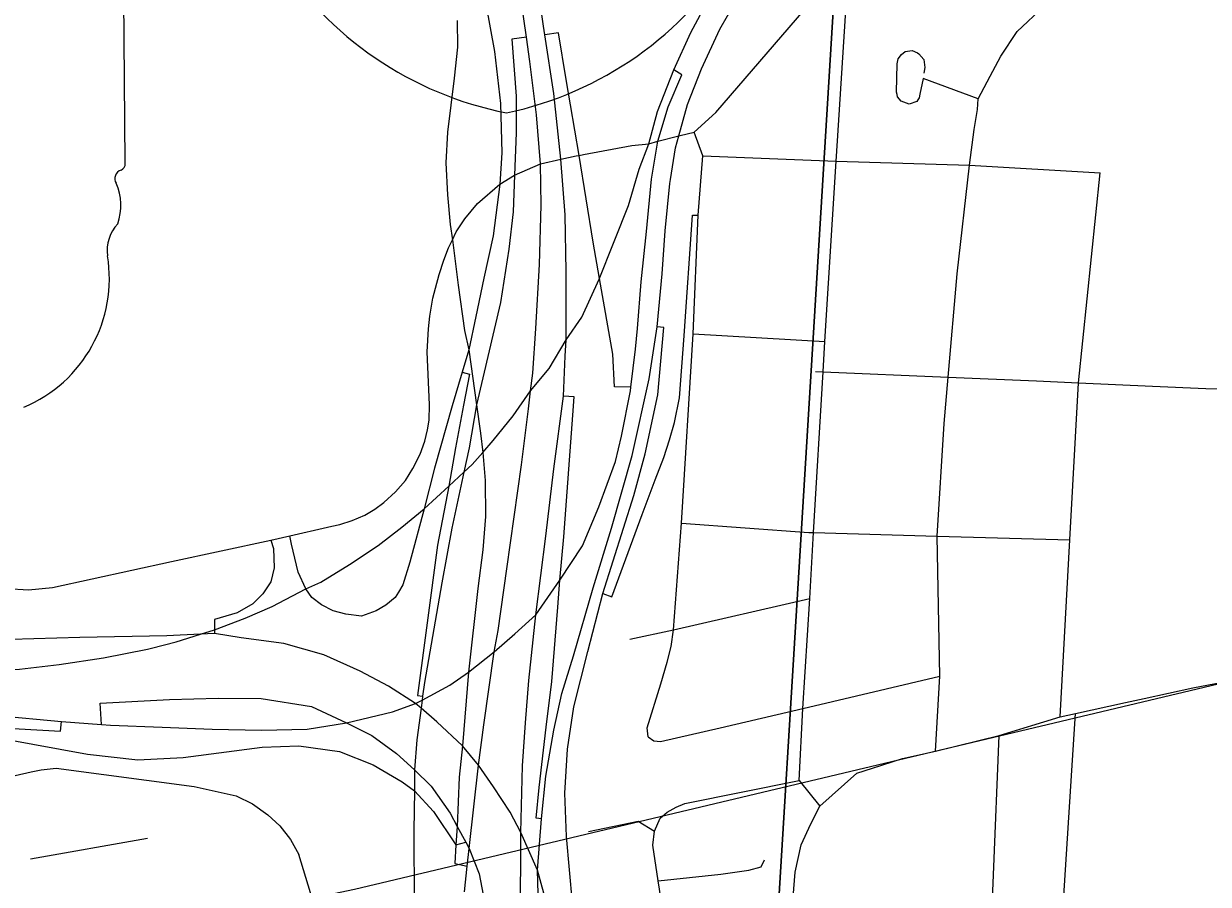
# Model space of a CAD drawing. Extents: x 114843 to 284848, y 317643 to 566895.
# Drawn here: x 209378 to 212511, y 389825 to 392101 of the extents above; entities that cross this region are included whole.
import ezdxf

# ---------------------------------------------------------------- set-up
doc = ezdxf.new("R2010")
doc.units = 0
for name, color, linetype in [('GM_X_City_Street', 7, 'Continuous'), ('GM_X_Interchange_Ramps', 7, 'Continuous'), ('GM_X_Interstate_Route', 7, 'Continuous'), ('GM_X_Interstate_Shield', 7, 'Continuous'), ('GM_X_Rail_Line', 7, 'Continuous'), ('GM_X_Section', 7, 'Continuous'), ('GM_X_State_Shield', 7, 'Continuous')]:
    doc.layers.add(name, color=color, linetype=linetype)

msp = doc.modelspace()

# ---------------------------------------------------------------- linework, layer by layer
at = {"layer": 'GM_X_City_Street'}
for p, q in [((211902.8, 391902.5), (211757.1, 391955.7)), ((211114.4, 391805), (211151.5, 391814.5)), ((211148.6, 391280.9), (211497.2, 391260.8)), ((209396.1, 389891.9), (209706, 389946.5))]:
    msp.add_line(p, q, dxfattribs=at)
for points in [[(211530.6, 391790.8), (211551.8, 392122), (211557.6, 392271.7), (211560.7, 392325.5)], [(211879.9, 391726.7), (211891.9, 391821.5), (211900.8, 391874), (211902.8, 391902.5), (211934.1, 391962.2), (211963.1, 392014.9), (212005.8, 392080), (212077.7, 392147), (212133.1, 392193.6), (212196.1, 392229.6), (212271.6, 392257.9), (212339.3, 392281.5), (212454, 392292.2), (213080.4, 392249.9), (213113.8, 392267.6)], [(211151.5, 391814.5), (211208.5, 391866.4), (211557.6, 392271.7)], [(211757.1, 391955.7), (211748.7, 391914.6), (211746.7, 391904.6), (211743.5, 391899.7), (211740.3, 391894.8), (211719.9, 391887.9), (211698.9, 391896.2), (211689.6, 391907.5), (211688.1, 391913.7), (211686.7, 391919.9), (211688.3, 391994.5), (211691.6, 392008.5), (211699.7, 392019.7), (211709.8, 392027.4), (211728.3, 392030.3), (211742.3, 392024.2), (211745.4, 392020.9), (211758.9, 392006.3), (211761.7, 391985.5), (211759.4, 391970.6)], [(211030.1, 390214.6), (211027, 390238.6), (211063.6, 390355.1), (211080.6, 390412.2), (211091.1, 390453.5), (211097.1, 390497.6), (211118, 390779.7), (211148.6, 391280.9), (211162.1, 391594.6), (211174.3, 391751.6), (211151.5, 391814.5)], [(210798.8, 391743.1), (210839.6, 391751.3), (210847.5, 391752.7), (210858.9, 391754.7), (210986.5, 391778.6), (211031.7, 391783.6), (211055.9, 391789.9), (211110.7, 391804), (211114.4, 391805)], [(211429.1, 390099), (211439.1, 390289.7), (211457.1, 390580.6), (211467.4, 390755.4), (211492.4, 391180), (211497.2, 391260.8), (211527.2, 391737.4), (211530.6, 391790.8)], [(211174.3, 391751.6), (211527.2, 391737.4), (211879.9, 391726.7), (212225.4, 391706.9)], [(210193, 390772.1), (210214.7, 390776.7), (210247.2, 390787.4), (210280.2, 390801.2), (210307.3, 390816.8), (210330.7, 390835.1), (210361.3, 390863), (210387.8, 390892.6), (210407.9, 390924.9), (210426.7, 390962.6), (210439.2, 390997.1), (210446.2, 391026.6), (210450.6, 391052.5), (210451.6, 391093.2), (210445.3, 391232.8), (210448.6, 391294.4), (210452.5, 391327.1), (210460.8, 391374.9), (210467.1, 391401.6), (210477.4, 391437.6), (210489.1, 391475.3), (210502.2, 391508), (210512.4, 391529.2), (210522.5, 391550.5), (210544.8, 391585.1), (210578.5, 391625.8), (210637.5, 391676.6), (210676, 391700.8), (210745, 391730.3), (210798.8, 391743.1)], [(211789.5, 390177.4), (211801.7, 390375.2), (211794.6, 390746), (211812.8, 391043.4), (211823.4, 391166.2), (211847.2, 391439.5), (211879.9, 391726.7)], [(212120, 390267.7), (212145.4, 390736), (212168, 391151.4), (212225.4, 391706.9)], [(211472.1, 391180.9), (211492.4, 391180), (211823.4, 391166.2), (212057.3, 391156.5), (212168, 391151.4), (212364.2, 391142.4), (212504.5, 391135.9), (212837.7, 391131.8), (212944, 391126), (212991.2, 391127.8)], [(211118, 390779.7), (211454.6, 390755.7), (211467.4, 390755.4), (211794.6, 390746), (212145.4, 390736)], [(209769.1, 390678.3), (210031.5, 390734.9), (210081.9, 390746.9), (210182.1, 390769.7), (210193, 390772.1)], [(209296.4, 390608.9), (209334, 390606.8), (209391.2, 390603.7), (209454.1, 390610.3), (209769.1, 390678.3)], [(211483.8, 390031.6), (211582, 390119), (211623.1, 390132.3), (211702.5, 390157.9), (211789.5, 390177.4), (211958, 390218.8), (212120, 390267.7), (212160.3, 390276.5), (212292.8, 390305.6), (212342.1, 390316.4), (212470.1, 390344.5), (212549.3, 390359.3), (212791.1, 390414.9), (212906.9, 390440.4), (212946.1, 390449), (212982, 390457), (213234.7, 390517.1), (213509.3, 390580.5), (213558.6, 390591.8), (213668.6, 390616.7)], [(210981.1, 390472.8), (211097.1, 390497.6), (211457.1, 390580.6)], [(211030.1, 390214.6), (211044.6, 390204.1), (211062.5, 390202.7), (211220.2, 390238.3), (211439.1, 390289.7), (211801.7, 390375.2)], [(212007.6, 387892.7), (212057.2, 388124.3), (212113.7, 388909.3), (212109, 389475.7), (212150.6, 390126.2), (212160.3, 390276.5)], [(211867, 388653.6), (211886.3, 388876.1), (211928.7, 389481.8), (211958, 390218.8)], [(208776.9, 389988.7), (209281.9, 390096), (209398.1, 390122), (209424.1, 390127.5), (209463.7, 390132), (209829.2, 390083.8), (209940.2, 390058.8), (209983.3, 390037.7), (210024.1, 390008.3), (210056.1, 389979.8), (210083.6, 389943.8), (210106.1, 389903.3)], [(210872.4, 389964.5), (211003.3, 389992.1), (211046.5, 389965.7), (211061.9, 390000.1), (211080.1, 390015.3), (211103.7, 390028.7), (211127.3, 390039), (211429.1, 390099), (211483.8, 390031.6)], [(211128.6, 389360.3), (211143.7, 389363.6), (211195.7, 389375.1), (211251.3, 389392.1), (211306.7, 389431.6), (211332.1, 389455.9), (211363.4, 389502.9), (211386.6, 389560.9), (211400.6, 389619.6), (211411, 389757.2), (211418.9, 389856.6), (211434.4, 389929.3), (211460.4, 389985), (211483.8, 390031.6)], [(211212.5, 388782.4), (211182.7, 388985.1), (211128.6, 389360.3), (211097.5, 389553.2), (211060.1, 389812.3), (211056.2, 389833.8), (211042.5, 389928.3), (211046.5, 389965.7)], [(210316.5, 388596.1), (210308.8, 388646.3), (210279.8, 388841.1), (210224, 389233.6), (210169.7, 389599.8), (210136.4, 389802.3), (210106.1, 389903.3)], [(211056.2, 389833.8), (211222.1, 389852), (211296.5, 389861.9), (211328.6, 389871.1), (211337.5, 389889.4)]]:
    msp.add_lwpolyline(points, dxfattribs=at)
at = {"layer": 'GM_X_Interchange_Ramps'}
for points in [[(211089, 391689.2), (211102, 391772.4), (211110.7, 391804), (211133.7, 391887.4), (211170.8, 391981.9), (211219.7, 392086.8), (211280.6, 392193.5), (211343.3, 392286.5), (211409.6, 392369.2), (211470.8, 392431.3), (211438.4, 392471.2)], [(210600.7, 392152.8), (210623.6, 392027.9), (210639.7, 391890.2), (210642.9, 391759.3), (210637.5, 391676.6), (210620.2, 391540.3), (210595.5, 391427.7), (210574.2, 391326.8), (210555.2, 391238.7), (210537.7, 391179.7)], [(210525.1, 392109.5), (210525.6, 392039.1), (210516.9, 391956.6), (210499.3, 391814.3), (210494.6, 391733.2), (210499.2, 391648.2), (210506.4, 391569.9), (210512.4, 391529.2), (210527.5, 391409.3), (210544.3, 391289.8), (210555.2, 391238.7), (210576.3, 391093.4), (210586.1, 391017.7), (210592.2, 390967), (210599, 390892.9), (210599.7, 390797.2), (210592.3, 390709.5), (210579.8, 390607.1), (210554.8, 390386.3), (210538.8, 390190.9), (210530.3, 390108.4), (210524.6, 389978.1), (210521.6, 389928.9), (210518.6, 389879.8), (210551.5, 389873.1)], [(210707.9, 392065.1), (210669, 392059.7), (210680.4, 391909), (210681.1, 391812.2), (210676, 391700.8), (210673.2, 391603.1), (210661, 391504.5), (210639.8, 391363.8), (210576.3, 391093.4), (210556.9, 390979.4), (210542.7, 390914.7), (210510.4, 390766.6), (210484, 390622.4), (210438, 390358.2), (210433.3, 390322.1)], [(210984.1, 391139.8), (210940.6, 391140.9), (210936.7, 391226.8), (210901.3, 391427.1), (210884.3, 391523.1), (210847.5, 391752.7), (210812.8, 391953.7), (210793.1, 392076.9), (210756.7, 392071.7)], [(209307, 390271.5), (209478.6, 390255.6), (209583.7, 390247.8), (209607.9, 390246.1), (209744.1, 390240.6), (209877.1, 390235), (210006.8, 390232.7), (210128.4, 390235.2), (210232.3, 390251.5), (210353.4, 390280.6), (210414.9, 390303), (210432, 390312.2), (210505.3, 390351.4), (210554.8, 390386.3), (210622.5, 390439.9), (210677.6, 390487.5), (210733, 390537.6), (210796.7, 390629.2), (210856.1, 390720.4), (210899.1, 390822.8), (210943.6, 390943.1), (210959.7, 391010.4), (210982.8, 391129.8), (210984.1, 391139.8), (210996.6, 391240.2), (211002.1, 391294.8), (211011.5, 391418.6), (211025.2, 391551.7), (211038.8, 391689.6), (211055.9, 391789.9), (211082.8, 391881.2), (211119.4, 391965.8), (211098, 391978.8)], [(211054, 391299.1), (211066.7, 391439.7), (211074.6, 391553.4), (211087.3, 391678.1), (211089, 391689.2)], [(210910.1, 390593.8), (210934.1, 390585.4), (211014.1, 390803.3), (211048.5, 390894.4), (211071.3, 390953.7), (211086.3, 391000), (211099.2, 391045.9), (211112.9, 391111.6), (211125.5, 391275.8), (211147.2, 391594.2), (211162.1, 391594.6)], [(210747.4, 389997.7), (210758.9, 390110.8), (210780.2, 390232.7), (210801.6, 390329.6), (210832.6, 390429.1), (210884.2, 390609.1), (210932.8, 390767.1), (210987.9, 390959.4), (211032.7, 391161.9), (211054, 391299.1)], [(210851.1, 389403.9), (210851.8, 389458.1), (210846.6, 389616.6), (210829.4, 389775), (210814.1, 389951.4), (210809.3, 390065.7), (210816.5, 390182.1), (210833.7, 390294.6), (210870.2, 390440.7), (210910.1, 390593.8), (210992.3, 390852.8), (211022, 390963.7), (211055.5, 391119.8), (211071.2, 391297.5), (211054, 391299.1)], [(210537.7, 391179.7), (210511.1, 391090.1), (210464.8, 390925.3), (210437.3, 390817.7), (210399.4, 390677), (210381.3, 390616.7), (210369.8, 390597.6)], [(210537.7, 391179.7), (210557.2, 391173.9), (210541.5, 391092.4), (210520, 390979.1), (210502.5, 390877.6), (210473, 390721.8), (210420.2, 390323.8), (210433.3, 390322.1)], [(210747.4, 389997.7), (210733.7, 390000.2), (210741.7, 390080.8), (210760.3, 390240.3), (210774.8, 390361.2), (210791.4, 390557.5), (210796.7, 390629.2), (210807.2, 390743.6), (210830.5, 391065.9), (210833.8, 391113.7), (210805.9, 391115.6)], [(210369.8, 390597.6), (210361.1, 390583.3), (210336, 390563.5), (210310.3, 390548.4), (210271.9, 390534.2), (210230.2, 390539.1), (210196.5, 390548.1), (210166.3, 390564.1), (210140.7, 390583.6), (210124.8, 390606), (210104.3, 390650.6), (210086.4, 390724.6), (210081.9, 390746.9)], [(210031.5, 390734.9), (210039, 390712.6), (210040.5, 390661.7), (210031.5, 390624.6), (210010.9, 390593.1), (209984.5, 390566.3), (209942.9, 390542.8), (209882.8, 390525), (209883, 390498), (209883.1, 390488)], [(210754.4, 389801.7), (210737, 389862.6), (210692.9, 389961.9), (210664.5, 390015.6), (210621.2, 390082.5), (210581.4, 390140.1), (210538.8, 390190.9), (210470.8, 390254.8), (210429.2, 390290.6), (210414.9, 390303), (210342.7, 390348.8), (210268.3, 390388.8), (210171.9, 390432.2), (210066.3, 390461.5), (209953.1, 390476.8), (209883.1, 390488), (209846, 390486.3), (209756.9, 390482.4), (209526.5, 390477.3), (209282.1, 390470.9)], [(209583.7, 390247.8), (209580.5, 390303.8), (209763.6, 390314), (209892.2, 390317), (210006.4, 390316.2), (210139.9, 390294.8), (210232.3, 390251.5), (210299, 390218), (210364.2, 390170.6), (210412.3, 390127.7), (210455.9, 390084.8), (210505.8, 390012.6), (210524.6, 389978.1), (210547.5, 389936.1)], [(210433.3, 390322.1), (210432, 390312.2), (210429.2, 390290.6), (210418.5, 390207.3), (210412.3, 390127.7), (210411.7, 390071.9), (210409.9, 389967.4), (210411.3, 389775.4), (210429.8, 389593.9), (210469.5, 389299), (210473.7, 389268.3)], [(209299.8, 390213.6), (209303.2, 390239.8), (209475.9, 390229.7), (209478.6, 390255.6)], [(209299.8, 390213.6), (209402.4, 390195.9), (209546.8, 390169.4), (209679.9, 390154.2), (209799.8, 390159.9), (210008.8, 390187.3), (210106, 390191.3), (210213.1, 390175.9), (210302.5, 390140.8), (210379.1, 390096), (210411.7, 390071.9), (210462.3, 390017.2), (210521.6, 389928.9), (210547.5, 389936.1)], [(210782.8, 389312.8), (210780.2, 389348.9), (210760.5, 389470.4), (210745.9, 389597.1), (210741.7, 389705), (210737, 389862.6), (210747.4, 389997.7)], [(210547.5, 389936.1), (210556.3, 389919.9), (210582.6, 389852.5), (210600.3, 389760), (210608.5, 389687.5), (210620.7, 389491.5), (210635.7, 389290.5), (210712.3, 388723.4), (210755.1, 388376.4), (210788.9, 388118.8), (210761.6, 388115.8)]]:
    msp.add_lwpolyline(points, dxfattribs=at)
at = {"layer": 'GM_X_Interstate_Route'}
for points in [[(210941.8, 391529.7), (210977.8, 391620.1), (211006, 391716.4), (211031.7, 391783.6), (211054.7, 391868.5), (211098, 391978.8), (211142.4, 392077.6), (211187, 392160.1), (211231.6, 392232.2), (211283.3, 392299.8), (211330.3, 392359.2), (211378.5, 392417.4), (211438.4, 392471.2), (211498.2, 392520.2), (211574.6, 392572.7), (211657.3, 392619.8), (211724.2, 392658.5), (211818.9, 392706.7), (211937.9, 392749.9), (212034.2, 392780.5), (212104.5, 392795.2), (212180.3, 392810.1), (212288.8, 392820.1), (212449.2, 392826.9)], [(210544.4, 389805.2), (210551.5, 389873.1), (210556.3, 389919.9), (210581.4, 390140.1), (210595.7, 390246.8), (210622.5, 390439.9), (210633.3, 390496.1), (210656.4, 390659.5), (210694.9, 390934.3), (210713.6, 391082.7), (210719, 391129.6), (210724.5, 391176.5), (210732.9, 391294.7), (210742.1, 391463.9), (210746.7, 391621.4), (210745, 391730.3), (210734.6, 391859.9), (210717.1, 392001.2), (210707.9, 392065.1), (210677.8, 392272.9)], [(210810.8, 391221.9), (210812.8, 391264.5), (210813, 391445.6), (210810, 391595.4), (210798.8, 391743.1), (210780.4, 391916.3), (210756.7, 392071.7), (210753.3, 392094.1), (210748.6, 392125.1)], [(209716.2, 390449.7), (209781.6, 390466), (209846, 390486.3), (209883, 390498), (209964.2, 390528.7), (210035.8, 390559.3), (210124.8, 390606), (210163.8, 390624), (210239.9, 390670.8), (210316, 390721.2), (210378.2, 390769.1), (210437.3, 390817.7), (210502.5, 390877.6), (210542.7, 390914.7), (210564.6, 390934.9), (210592.2, 390967), (210619.8, 390999), (210672.6, 391064.3), (210719, 391129.6), (210767.8, 391188.9), (210812.8, 391264.5), (210854.8, 391325), (210900.4, 391424.9), (210938, 391520.2), (210941.8, 391529.7)], [(210742.4, 389045.2), (210715.5, 389303.4), (210698, 389514.5), (210692.6, 389728.7), (210692.9, 389961.9), (210697.3, 390138.3), (210705.9, 390252.1), (210714.6, 390364.1), (210733, 390537.6), (210759.2, 390745.5), (210780.7, 390923.9), (210805.9, 391115.6), (210810.8, 391221.9)], [(208626.4, 390510.7), (208679.3, 390486.3), (208738.4, 390463.4), (208802.7, 390443.8), (208878.6, 390423.1), (208950.6, 390413.1), (209046.7, 390401.6), (209169.6, 390388.6), (209251.8, 390385.8), (209367.5, 390393.5), (209471.7, 390405.9), (209589.7, 390424.1), (209705.3, 390446.9), (209716.2, 390449.7)]]:
    msp.add_lwpolyline(points, dxfattribs=at)
at = {"layer": 'GM_X_Interstate_Shield'}
for centre, start, end in [((210836.3, 392785.1), 166.2204, 258.8768), ((210461.2, 392782.4), 281.9507, 14.6071)]:
    msp.add_arc(centre, 937.6, start, end, dxfattribs=at)
at = {"layer": 'GM_X_Rail_Line'}
msp.add_lwpolyline([(208734, 389550.6), (208899.9, 389528.5), (210253.6, 389812), (213183, 390508.2), (216943.3, 391356.5), (217068, 392763.4), (218448, 392663.7), (219065.3, 392967.1)], dxfattribs=at)
at = {"layer": 'GM_X_Section'}
for points in [[(208976.1, 393226.8), (211576.9, 393072.2), (211255.6, 387824.9), (208686.9, 387977.5)], [(211576.9, 393072.2), (214325.6, 392906.7), (213993.4, 387663.3), (211255.6, 387824.9)]]:
    msp.add_lwpolyline(points, close=True, dxfattribs=at)
at = {"layer": 'GM_X_State_Shield'}
for p, q in [((209646.6, 391731.7), (209642.6, 392284.5)), ((209646.5, 391731.9), (209646.6, 391731.7))]:
    msp.add_line(p, q, dxfattribs=at)
for centre, radius, start, end in [((209630.1, 391729.5), 16.6, 290.0175, 8.1479), ((209643.3, 391691.1), 24, 108.3577, 210.7507), ((209491.3, 391620.2), 144, 340.4467, 24.0633), ((209703.8, 391500.8), 104.8, 137.2202, 187.3433), ((209235.6, 391427.1), 369.3, 292.7226, 9.3996)]:
    msp.add_arc(centre, radius, start, end, dxfattribs=at)

doc.saveas('drawing.dxf')
